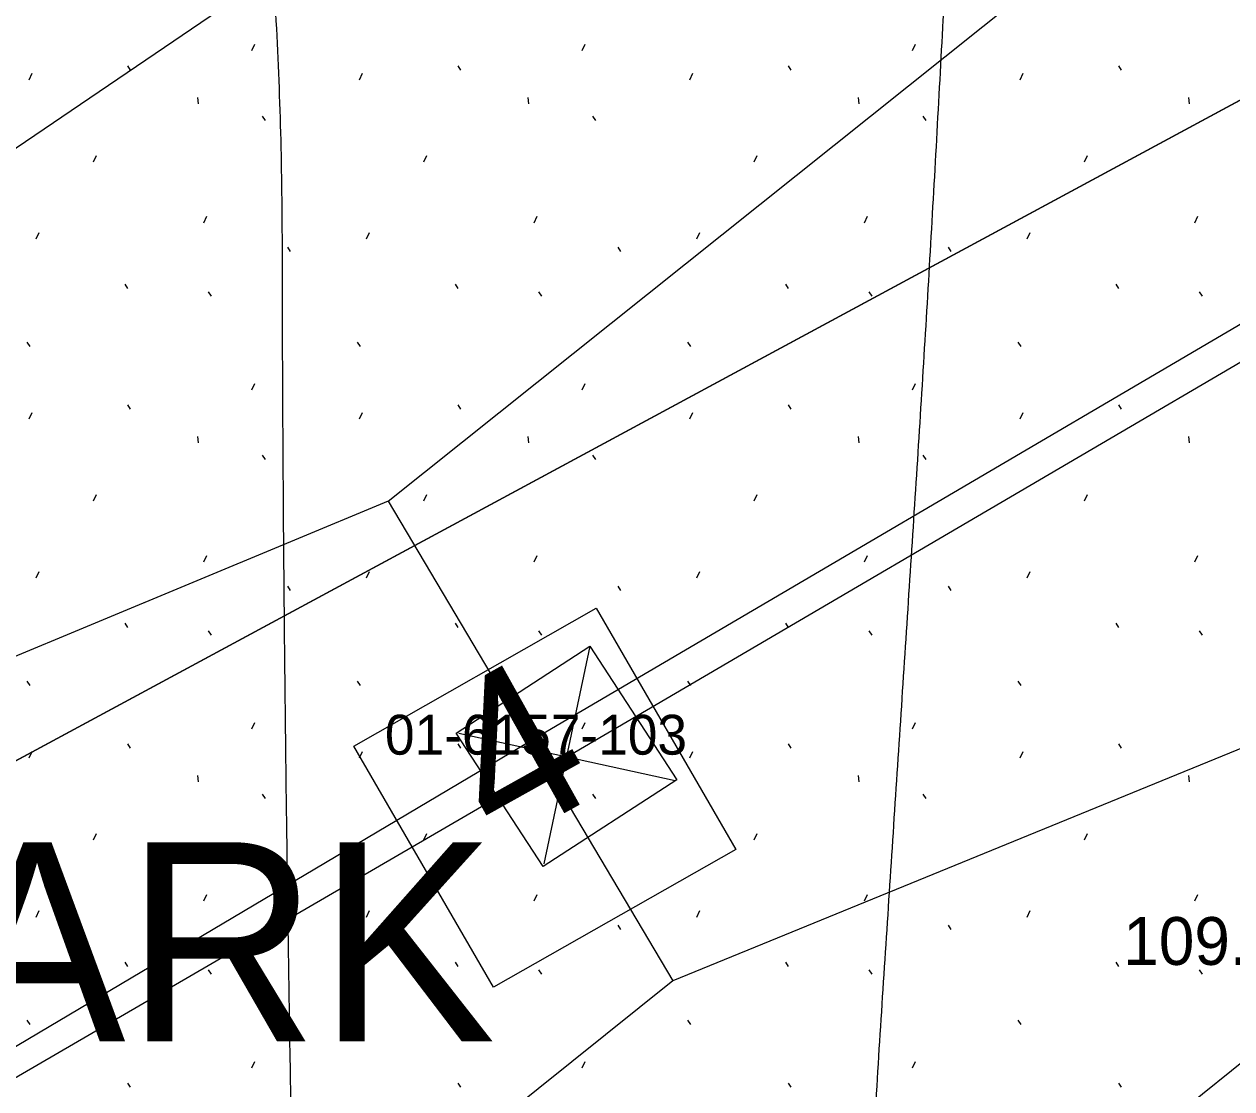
# Model space of a CAD drawing. Extents: x 412225 to 413380, y 4456471 to 4457189.
# Drawn here: x 413033.66 to 413063.97, y 4456804.36 to 4456831.09 of the extents above; entities that cross this region are included whole.
import ezdxf

# ---------------------------------------------------------------- set-up
doc = ezdxf.new("R2010")
doc.units = 0
for name, color, linetype in [('0_HALİHAZIR', 7, 'Continuous'), ('0_KADASTRO', 7, 'Continuous'), ('Level 28', 7, 'Continuous'), ('Level 41', 7, 'Continuous'), ('Level 54', 7, 'Continuous')]:
    doc.layers.add(name, color=color, linetype=linetype)

msp = doc.modelspace()

# ---------------------------------------------------------------- linework, layer by layer
at = {"layer": '0_HALİHAZIR'}
for p, q in [((413047.856, 4456815.475), (413046.699, 4456810.01)), ((413049.995, 4456812.095), (413044.572, 4456813.28))]:
    msp.add_line(p, q, dxfattribs=at)
for points in [[(413308.103, 4456965.941), (413265.175, 4456940.384), (413047.239, 4456812.664), (412821.475, 4456681.363)], [(413050.037, 4456812.122), (413046.684, 4456809.941), (413044.503, 4456813.294), (413047.856, 4456815.475), (413050.037, 4456812.122)]]:
    msp.add_lwpolyline(points, dxfattribs=at)
for points in [[(413060.445, 4456763.907), (413059.083, 4456766.576), (413057.932, 4456769.329), (413057.039, 4456772.181), (413056.374, 4456775.104), (413055.846, 4456778.055), (413055.438, 4456781.025), (413055.14, 4456784.009), (413054.941, 4456787.001), (413054.829, 4456789.998), (413054.782, 4456792.997), (413054.784, 4456795.997), (413054.832, 4456798.996), (413054.941, 4456801.994), (413055.101, 4456804.989), (413055.293, 4456807.983), (413055.488, 4456810.977), (413055.685, 4456813.97), (413055.881, 4456816.964), (413056.075, 4456819.958), (413056.262, 4456822.952), (413056.439, 4456825.947), (413056.607, 4456828.942), (413056.77, 4456831.937), (413056.933, 4456834.933), (413057.1, 4456837.928), (413057.276, 4456840.923), (413057.466, 4456843.917), (413057.675, 4456846.91), (413058.575, 4456849.556), (413059.406, 4456850.952)], [(413050.955, 4456759.532), (413050.171, 4456760.433), (413048.312, 4456762.495), (413046.687, 4456764.709), (413045.765, 4456767.531), (413045.136, 4456770.464), (413044.543, 4456773.405), (413043.958, 4456776.347), (413043.386, 4456779.292), (413042.826, 4456782.239), (413042.283, 4456785.19), (413041.757, 4456788.143), (413041.267, 4456791.103), (413040.867, 4456794.073), (413040.594, 4456797.058), (413040.448, 4456800.053), (413040.371, 4456803.051), (413040.32, 4456806.051), (413040.275, 4456809.051), (413040.235, 4456812.05), (413040.201, 4456815.05), (413040.173, 4456818.05), (413040.153, 4456821.05), (413040.141, 4456824.05), (413040.126, 4456827.05), (413040.04, 4456830.047), (413039.872, 4456833.04), (413039.676, 4456836.033), (413039.663, 4456839.021), (413039.76, 4456840.199)], [(413060.346, 4456708.22), (413060.301, 4456708.281), (413058.501, 4456710.672), (413056.576, 4456712.973), (413054.647, 4456715.271), (413052.718, 4456717.568), (413050.787, 4456719.864), (413048.855, 4456722.159), (413046.979, 4456724.498), (413045.159, 4456726.881), (413043.41, 4456729.318), (413041.677, 4456731.766), (413039.953, 4456734.222), (413038.235, 4456736.681), (413036.515, 4456739.139), (413034.789, 4456741.593), (413033.049, 4456744.037), (413031.278, 4456746.458), (413029.471, 4456748.852), (413027.632, 4456751.222), (413025.78, 4456753.582), (413023.933, 4456755.947), (413022.113, 4456758.331), (413020.446, 4456760.815), (413018.97, 4456763.386), (413017.594, 4456766.04), (413016.199, 4456768.694), (413014.728, 4456771.308), (413013.246, 4456773.916), (413011.766, 4456776.526), (413010.304, 4456779.145), (413008.864, 4456781.777), (413007.445, 4456784.421), (413006.042, 4456787.072), (413004.653, 4456789.731), (413003.281, 4456792.399), (413001.932, 4456795.079), (413000.609, 4456797.771), (412999.318, 4456800.479), (412998.238, 4456803.263), (412997.855, 4456806.037), (412998.161, 4456808.93), (412999.038, 4456811.796), (413000, 4456814.638), (413000.967, 4456817.477), (413001.862, 4456820.339), (413002.528, 4456823.251), (413002.905, 4456826.196), (413003.107, 4456829.186), (413003.333, 4456832.174), (413003.673, 4456835.123)], [(413066.851, 4456711.957), (413066.511, 4456712.338), (413064.599, 4456714.625), (413062.889, 4456717.089), (413061.227, 4456719.586), (413059.59, 4456722.1), (413057.973, 4456724.627), (413056.368, 4456727.162), (413054.767, 4456729.699), (413053.162, 4456732.234), (413051.547, 4456734.761), (413049.913, 4456737.277), (413048.253, 4456739.776), (413046.569, 4456742.259), (413044.867, 4456744.729), (413043.158, 4456747.195), (413041.449, 4456749.66), (413039.741, 4456752.127), (413038.038, 4456754.596), (413036.344, 4456757.072), (413034.782, 4456759.626), (413033.497, 4456762.303), (413032.502, 4456765.12), (413031.692, 4456768.009), (413030.915, 4456770.906), (413030.137, 4456773.804), (413029.351, 4456776.699), (413028.554, 4456779.591), (413027.75, 4456782.481), (413026.954, 4456785.374), (413026.203, 4456788.278), (413025.524, 4456791.199), (413024.929, 4456794.138), (413024.401, 4456797.091), (413023.913, 4456800.051), (413023.435, 4456803.013), (413022.939, 4456805.971), (413022.443, 4456808.93), (413022.019, 4456811.897), (413021.748, 4456814.879), (413021.622, 4456817.874), (413021.561, 4456820.874), (413021.493, 4456823.873), (413021.485, 4456826.871), (413021.383, 4456829.855), (413021.359, 4456830.096)], [(413053.765, 4456704.629), (413052.31, 4456706.637), (413050.132, 4456708.695), (413047.877, 4456710.674), (413045.624, 4456712.654), (413043.411, 4456714.678), (413041.28, 4456716.786), (413039.255, 4456718.994), (413037.339, 4456721.3), (413035.515, 4456723.68), (413033.758, 4456726.111), (413032.049, 4456728.576), (413030.368, 4456731.061), (413028.694, 4456733.551), (413027.018, 4456736.039), (413025.261, 4456738.464), (413023.437, 4456740.842), (413021.536, 4456743.163), (413019.636, 4456745.485), (413017.737, 4456747.808), (413015.843, 4456750.134), (413013.957, 4456752.467), (413012.085, 4456754.812), (413010.294, 4456757.215), (413008.638, 4456759.707), (413007.13, 4456762.297), (413005.698, 4456764.933), (413004.283, 4456767.578), (413002.862, 4456770.221), (413001.445, 4456772.865), (413000.033, 4456775.512), (412998.654, 4456778.176), (412997.316, 4456780.86), (412996.027, 4456783.569), (412994.761, 4456786.289), (412993.504, 4456789.013), (412992.244, 4456791.735), (412990.973, 4456794.453), (412989.717, 4456797.177), (412988.513, 4456799.923), (412987.418, 4456802.714), (412986.596, 4456805.581), (412986.333, 4456808.447), (412986.529, 4456810.425)]]:
    msp.add_spline(points, degree=3, dxfattribs=at)
at = {"layer": '0_KADASTRO'}
for points in [[(412988.517, 4456807.371), (413039.412, 4456837.541), (413039.961, 4456836.604), (413040.994, 4456834.845), (413043.581, 4456836.363), (413042.548, 4456838.124), (413041.992, 4456839.072), (413062.8, 4456851.406), (413065.741, 4456850.378), (413071.457, 4456840.426), (413074.509, 4456834.757), (412989.577, 4456788.932)], [(412989.577, 4456788.932), (413081.926, 4456838.759), (413101.802, 4456789.154), (413094.361, 4456785.1), (413093.757, 4456784.771), (413072.6, 4456773.74), (413072.46, 4456773.67), (413051.63, 4456762.814), (413042.762, 4456758.202), (412995.486, 4456733.566)], [(413041.931, 4456812.967), (413048.016, 4456816.427), (413051.52, 4456810.373), (413045.435, 4456806.912)], [(413041.931, 4456812.967), (413048.016, 4456816.427), (413051.52, 4456810.373), (413045.435, 4456806.912)]]:
    msp.add_lwpolyline(points, close=True, dxfattribs=at)
at = {"layer": 'Level 41'}
for p, q in [((413039.375, 4456830.423), (413039.446, 4456830.582)), ((413047.668, 4456830.423), (413047.739, 4456830.582)), ((413055.961, 4456830.423), (413056.032, 4456830.582)), ((413036.246, 4456830.039), (413036.317, 4456829.932)), ((413044.539, 4456830.039), (413044.61, 4456829.932)), ((413052.832, 4456830.039), (413052.903, 4456829.932)), ((413061.125, 4456830.039), (413061.196, 4456829.932)), ((413033.781, 4456829.694), (413033.853, 4456829.854)), ((413042.074, 4456829.694), (413042.146, 4456829.854)), ((413050.367, 4456829.694), (413050.439, 4456829.854)), ((413058.66, 4456829.694), (413058.732, 4456829.854)), ((413038.004, 4456829.248), (413038.022, 4456829.088)), ((413046.297, 4456829.248), (413046.315, 4456829.088)), ((413054.59, 4456829.248), (413054.608, 4456829.088)), ((413062.883, 4456829.248), (413062.901, 4456829.088)), ((413039.634, 4456828.778), (413039.704, 4456828.671)), ((413047.927, 4456828.778), (413047.997, 4456828.671)), ((413056.22, 4456828.778), (413056.29, 4456828.671)), ((413035.397, 4456827.634), (413035.469, 4456827.794)), ((413043.69, 4456827.634), (413043.762, 4456827.794)), ((413051.983, 4456827.634), (413052.055, 4456827.794)), ((413060.276, 4456827.634), (413060.348, 4456827.794)), ((413038.169, 4456826.104), (413038.239, 4456826.264)), ((413046.462, 4456826.104), (413046.532, 4456826.264)), ((413054.755, 4456826.104), (413054.825, 4456826.264)), ((413063.048, 4456826.104), (413063.118, 4456826.264)), ((413033.959, 4456825.696), (413034.03, 4456825.856)), ((413042.252, 4456825.696), (413042.323, 4456825.856)), ((413050.545, 4456825.696), (413050.616, 4456825.856)), ((413058.838, 4456825.696), (413058.909, 4456825.856)), ((413040.264, 4456825.488), (413040.335, 4456825.382)), ((413048.557, 4456825.488), (413048.628, 4456825.382)), ((413056.85, 4456825.488), (413056.921, 4456825.382)), ((413036.179, 4456824.559), (413036.25, 4456824.452)), ((413044.472, 4456824.559), (413044.543, 4456824.452)), ((413052.765, 4456824.559), (413052.836, 4456824.452)), ((413061.058, 4456824.559), (413061.129, 4456824.452)), ((413038.278, 4456824.367), (413038.349, 4456824.26)), ((413046.571, 4456824.367), (413046.642, 4456824.26)), ((413054.864, 4456824.367), (413054.935, 4456824.26)), ((413063.157, 4456824.367), (413063.228, 4456824.26)), ((413033.723, 4456823.106), (413033.794, 4456822.999)), ((413042.016, 4456823.106), (413042.087, 4456822.999)), ((413050.309, 4456823.106), (413050.38, 4456822.999)), ((413058.602, 4456823.106), (413058.673, 4456822.999)), ((413039.375, 4456821.913), (413039.446, 4456822.072)), ((413047.668, 4456821.913), (413047.739, 4456822.072)), ((413055.961, 4456821.913), (413056.032, 4456822.072)), ((413036.246, 4456821.529), (413036.317, 4456821.422)), ((413044.539, 4456821.529), (413044.61, 4456821.422)), ((413052.832, 4456821.529), (413052.903, 4456821.422)), ((413061.125, 4456821.529), (413061.196, 4456821.422)), ((413033.781, 4456821.184), (413033.853, 4456821.344)), ((413042.074, 4456821.184), (413042.146, 4456821.344)), ((413050.367, 4456821.184), (413050.439, 4456821.344)), ((413058.66, 4456821.184), (413058.732, 4456821.344)), ((413038.004, 4456820.738), (413038.022, 4456820.578)), ((413046.297, 4456820.738), (413046.315, 4456820.578)), ((413054.59, 4456820.738), (413054.608, 4456820.578)), ((413062.883, 4456820.738), (413062.901, 4456820.578)), ((413039.634, 4456820.268), (413039.704, 4456820.161)), ((413047.927, 4456820.268), (413047.997, 4456820.161)), ((413056.22, 4456820.268), (413056.29, 4456820.161)), ((413035.397, 4456819.124), (413035.469, 4456819.284)), ((413043.69, 4456819.124), (413043.762, 4456819.284)), ((413051.983, 4456819.124), (413052.055, 4456819.284)), ((413060.276, 4456819.124), (413060.348, 4456819.284)), ((413038.169, 4456817.594), (413038.239, 4456817.754)), ((413046.462, 4456817.594), (413046.532, 4456817.754)), ((413054.755, 4456817.594), (413054.825, 4456817.754)), ((413063.048, 4456817.594), (413063.118, 4456817.754)), ((413033.959, 4456817.186), (413034.03, 4456817.346)), ((413042.252, 4456817.186), (413042.323, 4456817.346)), ((413050.545, 4456817.186), (413050.616, 4456817.346)), ((413058.838, 4456817.186), (413058.909, 4456817.346)), ((413040.264, 4456816.978), (413040.335, 4456816.872)), ((413048.557, 4456816.978), (413048.628, 4456816.872)), ((413056.85, 4456816.978), (413056.921, 4456816.872)), ((413036.179, 4456816.049), (413036.25, 4456815.942)), ((413044.472, 4456816.049), (413044.543, 4456815.942)), ((413052.765, 4456816.049), (413052.836, 4456815.942)), ((413061.058, 4456816.049), (413061.129, 4456815.942)), ((413038.278, 4456815.857), (413038.349, 4456815.75)), ((413046.571, 4456815.857), (413046.642, 4456815.75)), ((413054.864, 4456815.857), (413054.935, 4456815.75)), ((413063.157, 4456815.857), (413063.228, 4456815.75)), ((413033.723, 4456814.596), (413033.794, 4456814.489)), ((413042.016, 4456814.596), (413042.087, 4456814.489)), ((413050.309, 4456814.596), (413050.38, 4456814.489)), ((413058.602, 4456814.596), (413058.673, 4456814.489)), ((413039.375, 4456813.403), (413039.446, 4456813.562)), ((413047.668, 4456813.403), (413047.739, 4456813.562)), ((413055.961, 4456813.403), (413056.032, 4456813.562)), ((413036.246, 4456813.019), (413036.317, 4456812.912)), ((413044.539, 4456813.019), (413044.61, 4456812.912)), ((413052.832, 4456813.019), (413052.903, 4456812.912)), ((413061.125, 4456813.019), (413061.196, 4456812.912)), ((413033.781, 4456812.674), (413033.853, 4456812.834)), ((413042.074, 4456812.674), (413042.146, 4456812.834)), ((413050.367, 4456812.674), (413050.439, 4456812.834)), ((413058.66, 4456812.674), (413058.732, 4456812.834)), ((413038.004, 4456812.228), (413038.022, 4456812.068)), ((413046.297, 4456812.228), (413046.315, 4456812.068)), ((413054.59, 4456812.228), (413054.608, 4456812.068)), ((413062.883, 4456812.228), (413062.901, 4456812.068)), ((413039.634, 4456811.758), (413039.704, 4456811.651)), ((413047.927, 4456811.758), (413047.997, 4456811.651)), ((413056.22, 4456811.758), (413056.29, 4456811.651)), ((413035.397, 4456810.614), (413035.469, 4456810.774)), ((413043.69, 4456810.614), (413043.762, 4456810.774)), ((413051.983, 4456810.614), (413052.055, 4456810.774)), ((413060.276, 4456810.614), (413060.348, 4456810.774)), ((413038.169, 4456809.084), (413038.239, 4456809.244)), ((413046.462, 4456809.084), (413046.532, 4456809.244)), ((413054.755, 4456809.084), (413054.825, 4456809.244)), ((413063.048, 4456809.084), (413063.118, 4456809.244)), ((413033.959, 4456808.676), (413034.03, 4456808.836)), ((413042.252, 4456808.676), (413042.323, 4456808.836)), ((413050.545, 4456808.676), (413050.616, 4456808.836)), ((413058.838, 4456808.676), (413058.909, 4456808.836)), ((413040.264, 4456808.468), (413040.335, 4456808.362)), ((413048.557, 4456808.468), (413048.628, 4456808.362)), ((413056.85, 4456808.468), (413056.921, 4456808.362)), ((413036.179, 4456807.539), (413036.25, 4456807.432)), ((413038.278, 4456807.347), (413038.349, 4456807.24)), ((413044.472, 4456807.539), (413044.543, 4456807.432)), ((413046.571, 4456807.347), (413046.642, 4456807.24)), ((413052.765, 4456807.539), (413052.836, 4456807.432)), ((413054.864, 4456807.347), (413054.935, 4456807.24)), ((413061.058, 4456807.539), (413061.129, 4456807.432)), ((413063.157, 4456807.347), (413063.228, 4456807.24)), ((413033.723, 4456806.086), (413033.794, 4456805.979)), ((413042.016, 4456806.086), (413042.087, 4456805.979)), ((413050.309, 4456806.086), (413050.38, 4456805.979)), ((413058.602, 4456806.086), (413058.673, 4456805.979)), ((413039.375, 4456804.893), (413039.446, 4456805.052)), ((413047.668, 4456804.893), (413047.739, 4456805.052)), ((413055.961, 4456804.893), (413056.032, 4456805.052)), ((413036.246, 4456804.509), (413036.317, 4456804.402)), ((413044.539, 4456804.509), (413044.61, 4456804.402)), ((413052.832, 4456804.509), (413052.903, 4456804.402)), ((413061.125, 4456804.509), (413061.196, 4456804.402))]:
    msp.add_line(p, q, dxfattribs=at)
at = {"layer": 'Level 54'}
for p, q in [((413042.792, 4456819.117), (413092.502, 4456858.794)), ((413053.785, 4456796.664), (413102.863, 4456836.014)), ((413042.649, 4456834.214), (412989.559, 4456798.214)), ((413108.887, 4456831.188), (413049.936, 4456807.077)), ((413042.792, 4456819.117), (412970.517, 4456789.026)), ((413042.792, 4456819.117), (413049.936, 4456807.077)), ((413049.936, 4456807.077), (412988.664, 4456757.933))]:
    msp.add_line(p, q, dxfattribs=at)
for points in [[(413046.364, 4456813.097), (413264.689, 4456941.261), (413308.102, 4456966.436)], [(412772.521, 4456650.705), (412780.988, 4456655.646), (413046.364, 4456813.097)]]:
    msp.add_lwpolyline(points, dxfattribs=at)

# ---------------------------------------------------------------- texts
at = {"layer": '0_HALİHAZIR'}
msp.add_text('109.63', height=1.2, dxfattribs=at).set_placement((413061.248, 4456807.474))
at = {"layer": '0_KADASTRO'}
msp.add_text('01-6157-103', height=1, dxfattribs=at).set_placement((413042.713, 4456812.752))
msp.add_text('01-6157-103', height=1, dxfattribs=at).set_placement((413042.713, 4456812.752))
at = {"layer": 'Level 28'}
msp.add_text('PARK', height=5, dxfattribs=at).set_placement((413027.284, 4456805.552))
at = {"layer": 'Level 54'}
msp.add_text('4', height=4, rotation=29.1867, dxfattribs=at).set_placement((413045.594, 4456810.375))

doc.saveas('drawing.dxf')
